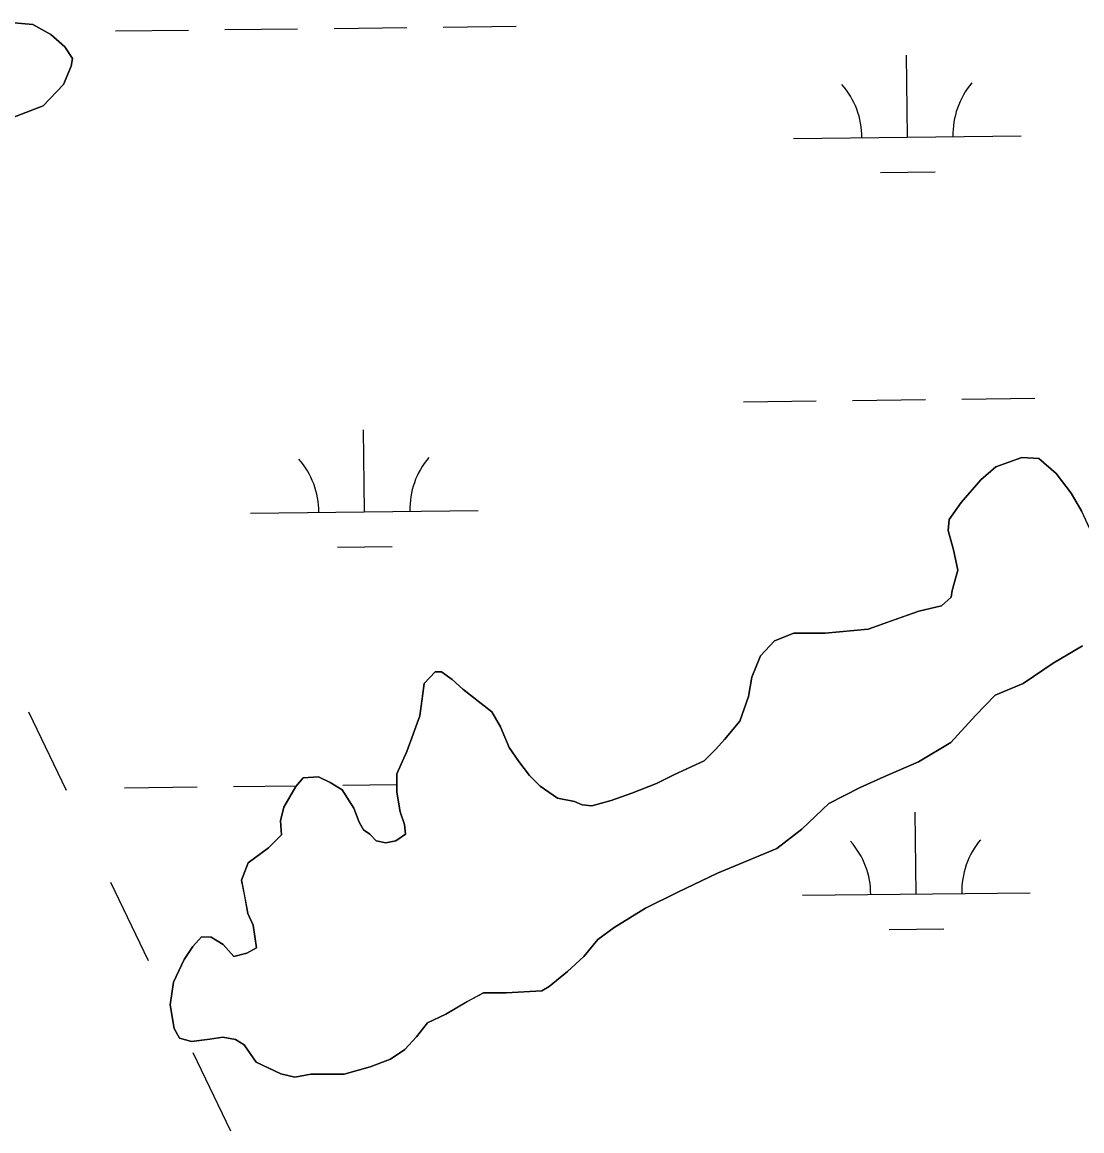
# Model space of a CAD drawing. Extents: x 3684037 to 3722149, y 433263 to 459021.
# Drawn here: x 3717704.1 to 3718169.6, y 450009.1 to 450496.4 of the extents above; entities that cross this region are included whole.
import ezdxf

# ---------------------------------------------------------------- set-up
doc = ezdxf.new("R2010")
doc.units = 0
for name, color, linetype in [('V-TOPO-SHOR', 7, 'Continuous'), ('V-UTIL-LINE', 7, 'Continuous'), ('V-WETL-SWMP', 7, 'Continuous')]:
    doc.layers.add(name, color=color, linetype=linetype)

msp = doc.modelspace()

# ---------------------------------------------------------------- linework, layer by layer
at = {"layer": 'V-TOPO-SHOR'}
for points in [[(3717697.24, 450496.44), (3717708.78, 450495.46), (3717716.71, 450491.08), (3717722.85, 450485.67), (3717726.14, 450480.45), (3717725.66, 450477.14), (3717722.32, 450469.1), (3717713.3, 450459.67), (3717696.24, 450453.1)], [(3717807, 450089.54), (3717805.61, 450099.48), (3717803.26, 450104.69), (3717801.87, 450112.27), (3717800.47, 450119.37), (3717803.33, 450126.93), (3717812.35, 450133.52), (3717818.04, 450139.18), (3717817.59, 450145.34), (3717819.03, 450151.48), (3717824.27, 450160.46), (3717827.59, 450164.23), (3717834.22, 450164.68), (3717839.41, 450162.3), (3717844.61, 450158.97), (3717849.79, 450150.91), (3717852.13, 450144.75), (3717854.01, 450141.43), (3717856.85, 450139.53), (3717859.68, 450136.68), (3717863.93, 450135.72), (3717868.19, 450136.65), (3717872.46, 450139.48), (3717872, 450143.74), (3717870.13, 450149.42), (3717868.74, 450157.94), (3717868.76, 450165.99), (3717873.05, 450175.91), (3717875.92, 450183.47), (3717878.78, 450191.51), (3717879.75, 450199.07), (3717880.72, 450205.7), (3717885.47, 450210.89), (3717888.31, 450210.88), (3717893.03, 450207.55), (3717897.75, 450203.27), (3717904.36, 450198.05), (3717910.49, 450193.29), (3717914.25, 450186.66), (3717918.01, 450177.66), (3717922.25, 450171.49), (3717926.96, 450165.32), (3717931.68, 450160.58), (3717939.23, 450155.35), (3717946.8, 450153.9), (3717950.1, 450152.47), (3717954.36, 450151.98), (3717962.89, 450154.32), (3717971.89, 450157.61), (3717982.79, 450161.83), (3717990.37, 450165.59), (3718003.64, 450171.7), (3718008.86, 450176.88), (3718012.66, 450181.13), (3718019.31, 450189.15), (3718023.13, 450200.02), (3718024.58, 450208.54), (3718028.4, 450217.99), (3718034.57, 450224.59), (3718043.1, 450227.88), (3718056.82, 450227.83), (3718075.75, 450229.66), (3718087.6, 450233.88), (3718098.02, 450237.63), (3718107.96, 450239.96), (3718112.23, 450243.73), (3718112.71, 450246.57), (3718115.11, 450255.55), (3718113.25, 450264.55), (3718110.91, 450273.08), (3718111.4, 450277.81), (3718116.63, 450285.36), (3718125.18, 450295.27), (3718131.82, 450300.93), (3718143.19, 450305.15), (3718150.76, 450304.65), (3718158.31, 450298), (3718164.91, 450289.46), (3718169.61, 450281.4)], [(3718169.89, 450222.25), (3718157.09, 450214.73), (3718143.81, 450205.78), (3718131.49, 450200.61), (3718122.94, 450191.65), (3718112.02, 450179.86), (3718097.8, 450171.39), (3718082.64, 450164.81), (3718072.21, 450160.11), (3718058.46, 450153.06), (3718046.6, 450141.74), (3718035.69, 450133.26), (3718023.37, 450128.1), (3718009.63, 450122.46), (3717992.09, 450114.01), (3717977.87, 450106.96), (3717964.12, 450098.48), (3717957.01, 450093.3), (3717950.83, 450085.75), (3717943.71, 450079.15), (3717935.65, 450072.55), (3717932.33, 450070.67), (3717916.71, 450069.78), (3717906.77, 450069.81), (3717899.67, 450066.05), (3717890.18, 450060.4), (3717882.13, 450056.64), (3717877.37, 450050.5), (3717872.15, 450044.84), (3717865.98, 450040.6), (3717856.98, 450037.32), (3717845.62, 450034.05), (3717830.95, 450034.1), (3717823.85, 450032.7), (3717817.7, 450034.14), (3717806.83, 450039.38), (3717801.65, 450046.97), (3717797.88, 450049.34), (3717792.2, 450050.31), (3717786.52, 450049.38), (3717778.47, 450048.46), (3717773.27, 450049.9), (3717770.92, 450054.17), (3717769.06, 450064.58), (3717770.51, 450074.51), (3717775.28, 450084.43), (3717779.08, 450090.1), (3717782.88, 450094.35), (3717787.14, 450094.33), (3717792.33, 450091), (3717797.05, 450085.78), (3717802.73, 450087.18), (3717807, 450089.54)]]:
    msp.add_lwpolyline(points, dxfattribs=at)
at = {"layer": 'V-UTIL-LINE'}
for points in [[(3717706.83, 450193.27), (3717723.42, 450158.88)], [(3717742.93, 450118.41), (3717759.52, 450084.01)], [(3717779.04, 450043.54), (3717795.62, 450009.15)]]:
    msp.add_lwpolyline(points, dxfattribs=at)
at = {"layer": 'V-WETL-SWMP'}
for p, q in [((3717708.78, 450495.46), (3717697.24, 450496.44)), ((3717716.71, 450491.08), (3717708.78, 450495.46)), ((3717745.12, 450492.59), (3717777.12, 450492.97)), ((3717793.12, 450493.15), (3717825.11, 450493.52)), ((3717841.11, 450493.71), (3717873.11, 450494.08)), ((3717889.11, 450494.27), (3717921.11, 450494.64)), ((3717722.85, 450485.67), (3717716.71, 450491.08)), ((3717726.14, 450480.45), (3717722.85, 450485.67)), ((3717722.32, 450469.11), (3717725.66, 450477.14)), ((3717725.66, 450477.14), (3717726.14, 450480.45)), ((3718093, 450445.9), (3718092.58, 450481.89)), ((3717713.3, 450459.67), (3717722.32, 450469.11)), ((3717696.24, 450453.1), (3717713.3, 450459.67)), ((3718043, 450445.31), (3718143, 450446.48)), ((3718081.18, 450430.33), (3718105.18, 450430.61)), ((3718116.93, 450330.73), (3718148.93, 450331.11)), ((3718020.94, 450329.62), (3718052.94, 450329.99)), ((3718068.94, 450330.18), (3718100.94, 450330.55)), ((3717854.43, 450281.25), (3717854.01, 450317.24)), ((3718143.19, 450305.15), (3718131.82, 450300.93)), ((3718150.76, 450304.65), (3718143.19, 450305.15)), ((3718158.31, 450298), (3718150.76, 450304.65)), ((3718131.82, 450300.93), (3718125.18, 450295.27)), ((3718164.91, 450289.46), (3718158.31, 450298)), ((3718125.18, 450295.27), (3718116.63, 450285.36)), ((3718169.61, 450281.4), (3718164.91, 450289.46)), ((3718116.63, 450285.36), (3718111.4, 450277.81)), ((3717804.43, 450280.66), (3717904.43, 450281.83)), ((3718111.4, 450277.81), (3718110.91, 450273.08)), ((3718177.6, 450263.87), (3718169.61, 450281.4)), ((3718110.91, 450273.08), (3718113.25, 450264.55)), ((3717842.61, 450265.68), (3717866.61, 450265.96)), ((3718113.25, 450264.55), (3718115.11, 450255.55)), ((3718115.11, 450255.55), (3718112.72, 450246.57)), ((3718112.23, 450243.74), (3718107.96, 450239.96)), ((3718112.72, 450246.57), (3718112.23, 450243.74)), ((3718107.96, 450239.96), (3718098.02, 450237.63)), ((3718098.02, 450237.63), (3718075.75, 450229.66)), ((3718075.75, 450229.66), (3718056.82, 450227.83)), ((3718034.57, 450224.59), (3718028.4, 450217.99)), ((3718043.1, 450227.87), (3718034.57, 450224.59)), ((3718056.82, 450227.83), (3718043.1, 450227.87)), ((3718157.09, 450214.72), (3718169.89, 450222.25)), ((3718028.4, 450217.99), (3718024.58, 450208.54)), ((3718143.81, 450205.78), (3718157.09, 450214.72)), ((3717885.47, 450210.89), (3717880.72, 450205.7)), ((3717888.31, 450210.88), (3717885.47, 450210.89)), ((3717893.03, 450207.55), (3717888.31, 450210.88)), ((3717880.72, 450205.7), (3717878.78, 450191.51)), ((3717897.75, 450203.27), (3717893.03, 450207.55)), ((3718024.58, 450208.54), (3718023.13, 450200.02)), ((3718131.49, 450200.61), (3718143.81, 450205.78)), ((3717910.49, 450193.3), (3717897.75, 450203.27)), ((3718023.13, 450200.02), (3718019.31, 450189.15)), ((3718122.94, 450191.65), (3718131.49, 450200.61)), ((3717878.78, 450191.51), (3717875.92, 450183.47)), ((3717914.25, 450186.66), (3717910.49, 450193.3)), ((3718112.02, 450179.86), (3718122.94, 450191.65)), ((3717918.01, 450177.66), (3717914.25, 450186.66)), ((3718019.31, 450189.15), (3718012.66, 450181.13)), ((3717875.92, 450183.47), (3717873.05, 450175.91)), ((3718012.66, 450181.13), (3718008.86, 450176.88)), ((3718097.8, 450171.39), (3718112.02, 450179.86)), ((3717873.05, 450175.91), (3717868.76, 450165.99)), ((3717922.25, 450171.49), (3717918.01, 450177.66)), ((3718008.86, 450176.88), (3718003.64, 450171.7)), ((3717926.96, 450165.32), (3717922.25, 450171.49)), ((3718003.64, 450171.7), (3717990.37, 450165.59)), ((3718082.64, 450164.81), (3718097.8, 450171.39)), ((3717868.76, 450165.99), (3717868.74, 450157.94)), ((3717931.68, 450160.58), (3717926.96, 450165.32)), ((3717990.37, 450165.59), (3717982.79, 450161.83)), ((3717796.99, 450160.5), (3717824.59, 450160.82)), ((3717824.27, 450160.46), (3717819.03, 450151.48)), ((3717827.59, 450164.23), (3717824.27, 450160.46)), ((3717834.22, 450164.68), (3717827.59, 450164.23)), ((3717839.41, 450162.3), (3717834.22, 450164.68)), ((3717844.61, 450158.97), (3717839.41, 450162.3)), ((3717844.98, 450161.06), (3717868.75, 450161.33)), ((3717939.23, 450155.35), (3717931.68, 450160.58)), ((3717982.79, 450161.83), (3717971.89, 450157.61)), ((3718072.21, 450160.11), (3718082.64, 450164.81)), ((3717748.99, 450159.94), (3717780.99, 450160.31)), ((3717849.79, 450150.91), (3717844.61, 450158.97)), ((3717868.74, 450157.94), (3717870.13, 450149.42)), ((3717971.89, 450157.61), (3717962.89, 450154.32)), ((3718058.46, 450153.06), (3718072.21, 450160.11)), ((3717819.03, 450151.48), (3717817.59, 450145.34)), ((3717852.13, 450144.75), (3717849.79, 450150.91)), ((3717946.8, 450153.9), (3717939.23, 450155.35)), ((3717950.1, 450152.47), (3717946.8, 450153.9)), ((3717954.36, 450151.98), (3717950.1, 450152.47)), ((3717962.89, 450154.32), (3717954.36, 450151.98)), ((3718046.6, 450141.74), (3718058.46, 450153.06)), ((3717870.13, 450149.42), (3717872, 450143.74)), ((3718096.87, 450113.24), (3718096.45, 450149.24)), ((3717817.59, 450145.34), (3717818.04, 450139.18)), ((3717854.01, 450141.43), (3717852.13, 450144.75)), ((3717856.85, 450139.53), (3717854.01, 450141.43)), ((3717872, 450143.74), (3717872.46, 450139.48)), ((3718035.69, 450133.26), (3718046.6, 450141.74)), ((3717818.04, 450139.18), (3717812.35, 450133.52)), ((3717859.68, 450136.68), (3717856.85, 450139.53)), ((3717863.93, 450135.72), (3717859.68, 450136.68)), ((3717868.19, 450136.65), (3717863.93, 450135.72)), ((3717872.46, 450139.48), (3717868.19, 450136.65)), ((3717812.35, 450133.52), (3717803.33, 450126.93)), ((3718009.63, 450122.47), (3718035.69, 450133.26)), ((3717803.33, 450126.93), (3717800.47, 450119.37)), ((3717992.09, 450114.01), (3718009.63, 450122.47)), ((3717800.47, 450119.37), (3717803.26, 450104.69)), ((3717977.87, 450106.96), (3717992.09, 450114.01)), ((3718046.88, 450112.66), (3718146.87, 450113.82)), ((3717964.12, 450098.48), (3717977.87, 450106.96)), ((3717803.26, 450104.69), (3717805.61, 450099.48)), ((3717805.61, 450099.48), (3717807, 450089.54)), ((3717957.01, 450093.3), (3717964.12, 450098.48)), ((3718085.05, 450097.67), (3718109.05, 450097.95)), ((3717782.88, 450094.35), (3717779.08, 450090.1)), ((3717787.14, 450094.33), (3717782.88, 450094.35)), ((3717792.33, 450091), (3717787.14, 450094.33)), ((3717950.83, 450085.75), (3717957.01, 450093.3)), ((3717779.08, 450090.1), (3717775.28, 450084.43)), ((3717797.05, 450085.78), (3717792.33, 450091)), ((3717807, 450089.54), (3717802.73, 450087.18)), ((3717775.28, 450084.43), (3717770.51, 450074.51)), ((3717802.73, 450087.18), (3717797.05, 450085.78)), ((3717943.71, 450079.15), (3717950.83, 450085.75)), ((3717935.65, 450072.55), (3717943.71, 450079.15)), ((3717770.51, 450074.51), (3717769.06, 450064.58)), ((3717899.66, 450066.05), (3717906.77, 450069.81)), ((3717906.77, 450069.81), (3717916.71, 450069.78)), ((3717916.71, 450069.78), (3717932.33, 450070.67)), ((3717932.33, 450070.67), (3717935.65, 450072.55)), ((3717769.06, 450064.58), (3717770.92, 450054.17)), ((3717890.18, 450060.4), (3717899.66, 450066.05)), ((3717882.13, 450056.64), (3717890.18, 450060.4)), ((3717770.92, 450054.17), (3717773.27, 450049.9)), ((3717877.37, 450050.5), (3717882.13, 450056.64)), ((3717773.27, 450049.9), (3717778.47, 450048.46)), ((3717778.47, 450048.46), (3717786.52, 450049.38)), ((3717786.52, 450049.38), (3717792.2, 450050.31)), ((3717792.2, 450050.31), (3717797.88, 450049.35)), ((3717797.88, 450049.35), (3717801.65, 450046.97)), ((3717872.15, 450044.84), (3717877.37, 450050.5)), ((3717801.65, 450046.97), (3717806.83, 450039.38)), ((3717865.98, 450040.6), (3717872.15, 450044.84)), ((3717806.83, 450039.38), (3717817.7, 450034.14)), ((3717856.98, 450037.32), (3717865.98, 450040.6)), ((3717817.7, 450034.14), (3717823.85, 450032.7)), ((3717823.85, 450032.7), (3717830.95, 450034.1)), ((3717830.95, 450034.1), (3717845.62, 450034.05)), ((3717845.62, 450034.05), (3717856.98, 450037.32))]:
    msp.add_line(p, q, dxfattribs=at)
for centre, start, end in [((3718037.76, 450445.73), 359.8949, 41.4385), ((3718148.23, 450447.01), 139.8949, 181.4385), ((3717799.18, 450281.08), 359.8949, 41.4385), ((3717909.66, 450282.36), 139.8949, 181.4385), ((3718041.63, 450113.07), 359.8949, 41.4385), ((3718152.11, 450114.36), 139.8949, 181.4385)]:
    msp.add_arc(centre, 35.25, start, end, dxfattribs=at)

doc.saveas('drawing.dxf')
